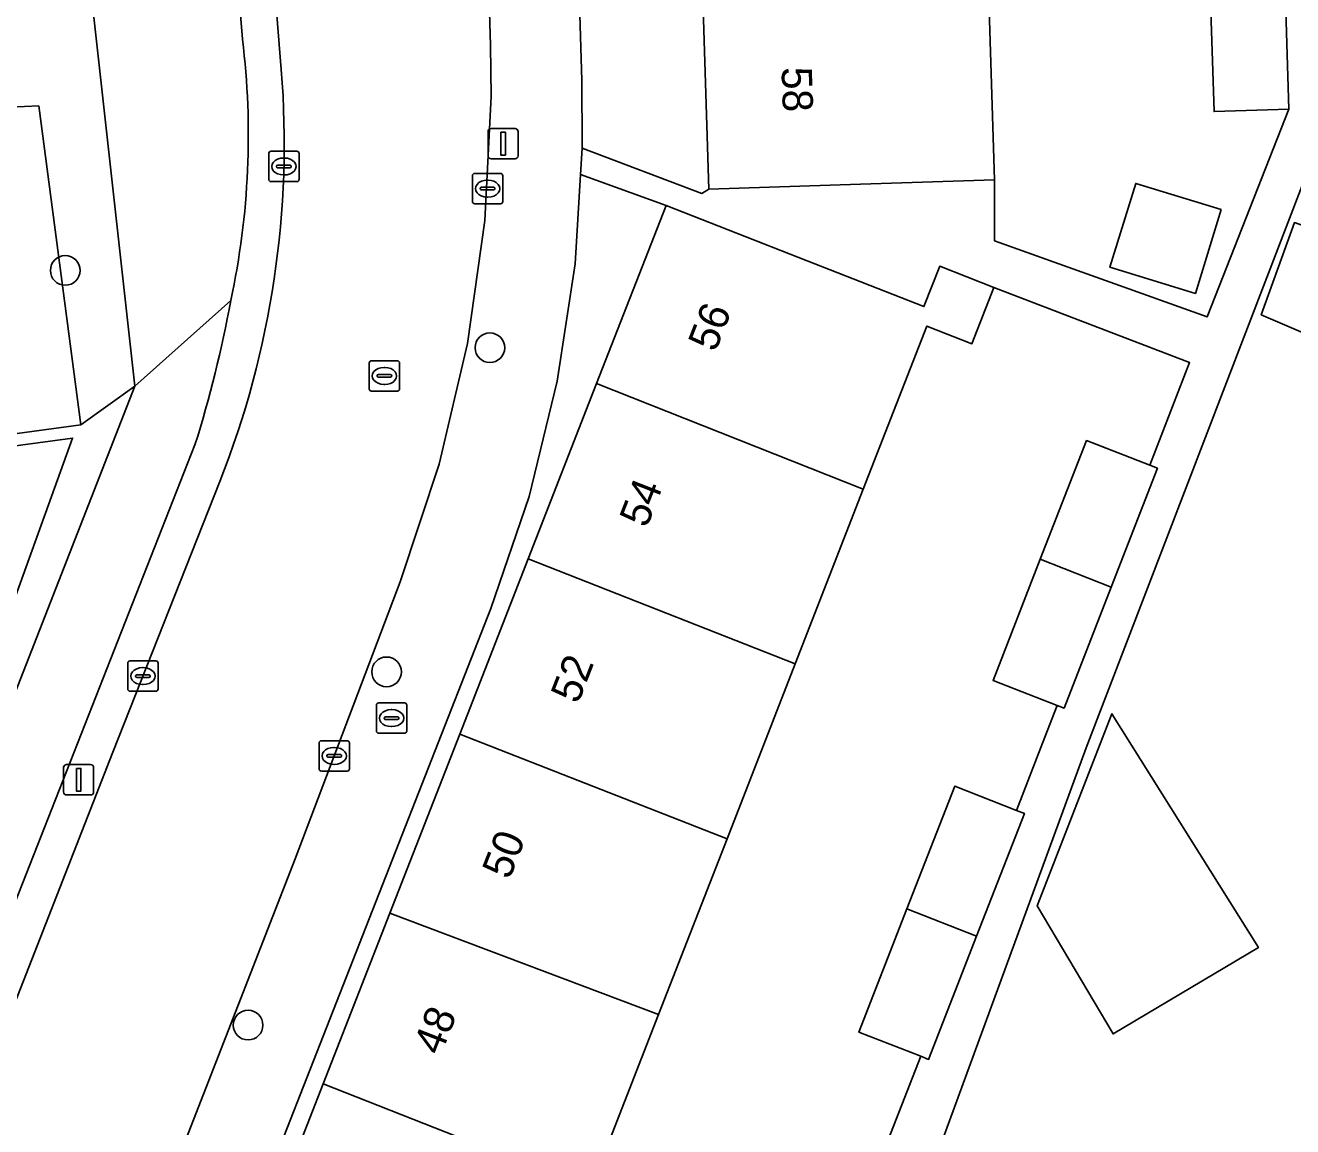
# Model space of a CAD drawing. Extents: x 161248 to 161848, y 384871 to 385383.
# Drawn here: x 161640.06 to 161681.85, y 385198.45 to 385234.77 of the extents above; entities that cross this region are included whole.
import ezdxf

# ---------------------------------------------------------------- set-up
doc = ezdxf.new("R2010")
doc.units = 0
for name, color, linetype in [('IMGEO_Boom', 7, 'Continuous'), ('IMGEO_Brandkraan', 7, 'Continuous'), ('IMGEO_Erf', 7, 'Continuous'), ('IMGEO_Groenvoorziening', 7, 'Continuous'), ('IMGEO_Haag', 7, 'Continuous'), ('IMGEO_Hek', 7, 'Continuous'), ('IMGEO_Kolk', 7, 'Continuous'), ('IMGEO_Lichtmast', 7, 'Continuous'), ('IMGEO_Pand', 7, 'Continuous'), ('IMGEO_Pand_nummerreeks', 7, 'Continuous'), ('IMGEO_Rijbaan_lokaal_open', 7, 'Continuous'), ('IMGEO_Rioolput', 7, 'Continuous'), ('IMGEO_Voetpad_open', 7, 'Continuous')]:
    doc.layers.add(name, color=color, linetype=linetype)

msp = doc.modelspace()

# ---------------------------------------------------------------- linework, layer by layer
at = {"layer": 'IMGEO_Boom'}
for centre in [(161641.377, 385226.686), (161655.378, 385224.138), (161651.972, 385213.449), (161647.406, 385201.8)]:
    msp.add_circle(centre, 0.489, dxfattribs=at)
at = {"layer": 'IMGEO_Brandkraan'}
for p, q in [((161651.637, 385211.498), (161651.637, 385212.35)), ((161651.712, 385212.424), (161652.564, 385212.424)), ((161652.125, 385212.204), (161652.15, 385212.204)), ((161652.638, 385212.35), (161652.638, 385211.498)), ((161651.896, 385211.918), (161651.896, 385211.93)), ((161652.334, 385211.881), (161651.936, 385211.881)), ((161651.939, 385211.967), (161652.337, 385211.967)), ((161652.38, 385211.93), (161652.38, 385211.918)), ((161652.564, 385211.424), (161651.712, 385211.424)), ((161652.148, 385211.644), (161652.123, 385211.644))]:
    msp.add_line(p, q, dxfattribs=at)
for points in [[(161651.637, 385211.498), (161651.637, 385212.35)], [(161651.712, 385212.424), (161652.564, 385212.424)], [(161652.638, 385212.35), (161652.638, 385211.498)], [(161652.564, 385211.424), (161651.712, 385211.424)]]:
    msp.add_lwpolyline(points, dxfattribs=at)
for centre, radius, start, end in [((161651.714, 385212.348), 0.0765, 91.552, 178.448), ((161651.714, 385212.348), 0.0765, 91.552, 178.448), ((161652.562, 385212.348), 0.0765, 1.552, 88.448), ((161652.562, 385212.348), 0.0765, 1.552, 88.448), ((161651.936, 385211.927), 0.0403, 85.8775, 175.7526), ((161651.933, 385211.917), 0.0366, 178.938, 274.7102), ((161652.337, 385211.924), 0.043, 264.8664, 352.4533), ((161652.341, 385211.929), 0.0386, 1.7309, 96.639), ((161651.714, 385211.5), 0.0765, 181.552, 268.448), ((161651.714, 385211.5), 0.0765, 181.552, 268.448), ((161652.562, 385211.5), 0.0765, 271.552, 358.448), ((161652.562, 385211.5), 0.0765, 271.552, 358.448)]:
    msp.add_arc(centre, radius, start, end, dxfattribs=at)
for centre, major_axis, ratio, start_param, end_param in [((161652.124, 385211.924), (-0.387, 0.002), 0.722429, 4.712389, 7.853982), ((161652.149, 385211.924), (-0.39, 0.002), 0.717154, 1.570796, 4.712389)]:
    msp.add_ellipse(centre, major_axis=major_axis, ratio=ratio, start_param=start_param, end_param=end_param, dxfattribs=at)
at = {"layer": 'IMGEO_Erf'}
for points in [[(161656.802, 385286.862), (161657.898, 385250), (161658.405, 385232.944), (161658.424, 385230.801), (161658.419, 385230.719), (161662.363, 385229.226), (161662.601, 385229.367), (161662.398, 385235.674), (161662.198, 385241.893), (161661.999, 385248.082), (161661.937, 385250), (161661.8, 385254.271), (161661.6, 385260.469)], [(161671.021, 385260.764), (161671.22, 385254.567), (161671.367, 385250), (161671.419, 385248.399), (161671.618, 385242.191), (161671.817, 385236.003), (161672.021, 385229.67), (161672.019, 385227.661), (161679.034, 385225.151), (161681.726, 385232.005), (161679.258, 385231.926), (161679.119, 385236.258), (161678.986, 385240.421), (161681.454, 385240.5), (161681.326, 385244.488), (161678.858, 385244.409), (161678.722, 385248.645), (161678.566, 385253.489), (161681.034, 385253.568), (161680.931, 385256.771)], [(161682.914, 385231.431), (161675.04, 385210.948), (161669.768, 385196.541)], [(161683.526, 385224.057), (161680.812, 385225.226), (161681.909, 385228.266)], [(161668.241, 385197.319), (161669.584, 385200.772), (161667.546, 385201.566), (161669.129, 385205.63), (161670.704, 385209.674), (161672.738, 385208.882), (161673.599, 385211.097), (161674.081, 385212.343), (161671.972, 385213.165), (161673.528, 385217.161), (161675.054, 385221.077), (161677.143, 385220.263), (161678.452, 385223.647), (161672, 385226.124), (161671.272, 385224.269), (161669.782, 385224.85), (161667.689, 385219.474), (161665.444, 385213.711), (161663.199, 385207.948), (161660.94, 385202.148), (161658.696, 385196.386)]]:
    msp.add_lwpolyline(points, dxfattribs=at)
for points in [[(161654.386, 385211.393), (161656.644, 385217.179), (161658.899, 385222.955), (161661.19, 385228.826), (161658.366, 385229.85), (161658.187, 385226.898), (161657.602, 385223.032), (161656.675, 385219.233), (161655.412, 385215.533), (161642.519, 385182.649), (161643.081, 385182.429), (161645.371, 385188.297), (161647.622, 385194.063), (161649.884, 385199.859), (161652.083, 385205.494)], [(161679.487, 385228.694), (161678.64, 385225.927), (161675.825, 385226.788), (161676.672, 385229.556)], [(161675.927, 385201.511), (161673.421, 385205.729), (161675.889, 385212.066), (161680.718, 385204.358)]]:
    msp.add_lwpolyline(points, close=True, dxfattribs=at)
at = {"layer": 'IMGEO_Groenvoorziening'}
for points in [[(161634.818, 385302.549), (161631.444, 385297.261), (161638.695, 385232.47), (161638.529, 385232.454), (161638.601, 385232.02), (161640.502, 385232.113), (161641.893, 385221.599), (161643.668, 385222.865)], [(161630.687, 385297.176), (161629.306, 385297.021), (161628.672, 385296.956), (161632.736, 385260.257), (161637.166, 385220.965), (161637.756, 385221.037), (161641.893, 385221.599), (161640.502, 385232.113), (161638.601, 385232.02), (161638.529, 385232.454), (161638.087, 385232.413), (161636.398, 385247.57), (161635.466, 385254.251)], [(161619.974, 385162.211), (161628.431, 385183.861), (161637.478, 385207.021), (161643.668, 385222.865), (161641.893, 385221.599), (161637.756, 385221.037), (161637.166, 385220.965), (161637.21, 385220.572), (161637.774, 385220.635), (161641.62, 385221.158), (161637.86, 385210.743), (161638.048, 385210.676), (161627.386, 385208.143), (161627.429, 385207.514), (161637.241, 385209.868), (161636.496, 385208.343), (161627.284, 385183.564), (161619.042, 385162.548), (161616.31, 385155.581), (161617.282, 385155.322)]]:
    msp.add_lwpolyline(points, close=True, dxfattribs=at)
for points in [[(161634.818, 385302.549), (161643.668, 385222.865), (161646.836, 385225.698)], [(161647.219, 385234.309), (161642.53, 385291.257), (161641.615, 385301.67)], [(161646.836, 385225.698), (161643.668, 385222.865), (161637.478, 385207.021), (161628.431, 385183.861), (161619.974, 385162.211), (161617.282, 385155.322), (161615.729, 385151.345), (161617.957, 385150.456), (161645.653, 385220.933)], [(161634.59, 385213.94), (161629.671, 385209.65), (161627.16, 385208.874), (161627.386, 385208.143), (161638.048, 385210.676), (161637.86, 385210.743), (161641.62, 385221.158)], [(161641.62, 385221.158), (161637.774, 385220.635), (161637.21, 385220.572), (161637.241, 385220.3)]]:
    msp.add_lwpolyline(points, dxfattribs=at)
for centre, radius, start, end in [((161621.461, 385231.141), 25.953, 347.8943, 7.0122), ((161607.698, 385232.885), 39.793, 342.5203, 349.594)]:
    msp.add_arc(centre, radius, start, end, dxfattribs=at)
at = {"layer": 'IMGEO_Haag'}
msp.add_lwpolyline([(161619.974, 385162.211), (161628.431, 385183.861), (161637.478, 385207.021), (161643.668, 385222.865), (161641.893, 385221.599), (161637.756, 385221.037), (161637.166, 385220.965), (161637.21, 385220.572), (161637.774, 385220.635), (161641.62, 385221.158), (161637.86, 385210.743), (161638.048, 385210.676), (161627.386, 385208.143), (161627.429, 385207.514), (161637.241, 385209.868), (161636.496, 385208.343), (161627.284, 385183.564), (161619.042, 385162.548), (161616.31, 385155.581), (161617.282, 385155.322)], close=True, dxfattribs=at)
at = {"layer": 'IMGEO_Hek'}
for points in [[(161634.818, 385302.549), (161643.668, 385222.865)], [(161643.668, 385222.865), (161637.478, 385207.021)]]:
    msp.add_lwpolyline(points, dxfattribs=at)
at = {"layer": 'IMGEO_Kolk'}
for p, q in [((161648.161, 385230.613), (161649.013, 385230.613)), ((161648.086, 385229.687), (161648.086, 385230.539)), ((161648.388, 385230.156), (161648.786, 385230.156)), ((161648.574, 385230.393), (161648.599, 385230.393)), ((161649.087, 385230.539), (161649.087, 385229.687)), ((161648.345, 385230.107), (161648.345, 385230.119)), ((161648.783, 385230.07), (161648.385, 385230.07)), ((161648.597, 385229.833), (161648.572, 385229.833)), ((161648.829, 385230.119), (161648.829, 385230.107)), ((161654.803, 385228.957), (161654.803, 385229.809)), ((161654.878, 385229.883), (161655.73, 385229.883)), ((161655.804, 385229.809), (161655.804, 385228.957)), ((161649.013, 385229.613), (161648.161, 385229.613)), ((161655.062, 385229.377), (161655.062, 385229.389)), ((161655.5, 385229.34), (161655.102, 385229.34)), ((161655.105, 385229.426), (161655.503, 385229.426)), ((161655.291, 385229.663), (161655.316, 385229.663)), ((161655.546, 385229.389), (161655.546, 385229.377)), ((161655.73, 385228.883), (161654.878, 385228.883)), ((161655.314, 385229.103), (161655.289, 385229.103)), ((161643.438, 385212.884), (161643.438, 385213.736)), ((161643.513, 385213.81), (161644.365, 385213.81)), ((161643.926, 385213.59), (161643.951, 385213.59)), ((161644.439, 385213.736), (161644.439, 385212.884)), ((161643.697, 385213.304), (161643.697, 385213.316)), ((161644.135, 385213.267), (161643.737, 385213.267)), ((161643.74, 385213.353), (161644.138, 385213.353)), ((161643.949, 385213.03), (161643.924, 385213.03)), ((161644.181, 385213.316), (161644.181, 385213.304)), ((161644.365, 385212.81), (161643.513, 385212.81)), ((161649.746, 385210.252), (161649.746, 385211.104)), ((161649.821, 385211.178), (161650.673, 385211.178)), ((161650.234, 385210.958), (161650.259, 385210.958)), ((161650.747, 385211.104), (161650.747, 385210.252)), ((161650.005, 385210.672), (161650.005, 385210.684)), ((161650.443, 385210.635), (161650.045, 385210.635)), ((161650.048, 385210.721), (161650.446, 385210.721)), ((161650.489, 385210.684), (161650.489, 385210.672)), ((161650.673, 385210.178), (161649.821, 385210.178)), ((161650.257, 385210.398), (161650.232, 385210.398))]:
    msp.add_line(p, q, dxfattribs=at)
for points in [[(161648.161, 385230.613), (161649.013, 385230.613)], [(161648.086, 385229.687), (161648.086, 385230.539)], [(161649.087, 385230.539), (161649.087, 385229.687)], [(161654.803, 385228.957), (161654.803, 385229.809)], [(161654.878, 385229.883), (161655.73, 385229.883)], [(161655.804, 385229.809), (161655.804, 385228.957)], [(161649.013, 385229.613), (161648.161, 385229.613)], [(161655.73, 385228.883), (161654.878, 385228.883)], [(161643.438, 385212.884), (161643.438, 385213.736)], [(161643.513, 385213.81), (161644.365, 385213.81)], [(161644.439, 385213.736), (161644.439, 385212.884)], [(161644.365, 385212.81), (161643.513, 385212.81)], [(161649.746, 385210.252), (161649.746, 385211.104)], [(161649.821, 385211.178), (161650.673, 385211.178)], [(161650.747, 385211.104), (161650.747, 385210.252)], [(161650.673, 385210.178), (161649.821, 385210.178)]]:
    msp.add_lwpolyline(points, dxfattribs=at)
for centre, radius, start, end in [((161648.163, 385230.537), 0.0765, 91.552, 178.448), ((161648.163, 385230.537), 0.0765, 91.552, 178.448), ((161649.011, 385230.537), 0.0765, 1.552, 88.448), ((161649.011, 385230.537), 0.0765, 1.552, 88.448), ((161648.385, 385230.116), 0.0403, 85.8775, 175.7526), ((161648.79, 385230.118), 0.0386, 1.7309, 96.639), ((161648.382, 385230.106), 0.0366, 178.938, 274.7102), ((161648.786, 385230.113), 0.043, 264.8664, 352.4533), ((161654.88, 385229.807), 0.0765, 91.552, 178.448), ((161654.88, 385229.807), 0.0765, 91.552, 178.448), ((161655.728, 385229.807), 0.0765, 1.552, 88.448), ((161655.728, 385229.807), 0.0765, 1.552, 88.448), ((161648.163, 385229.689), 0.0765, 181.552, 268.448), ((161648.163, 385229.689), 0.0765, 181.552, 268.448), ((161649.011, 385229.689), 0.0765, 271.552, 358.448), ((161649.011, 385229.689), 0.0765, 271.552, 358.448), ((161655.102, 385229.386), 0.0403, 85.8775, 175.7526), ((161655.099, 385229.376), 0.0366, 178.938, 274.7102), ((161655.503, 385229.383), 0.043, 264.8664, 352.4533), ((161655.507, 385229.388), 0.0386, 1.7309, 96.639), ((161654.88, 385228.959), 0.0765, 181.552, 268.448), ((161654.88, 385228.959), 0.0765, 181.552, 268.448), ((161655.728, 385228.959), 0.0765, 271.552, 358.448), ((161655.728, 385228.959), 0.0765, 271.552, 358.448), ((161643.515, 385213.734), 0.0765, 91.552, 178.448), ((161643.515, 385213.734), 0.0765, 91.552, 178.448), ((161644.363, 385213.734), 0.0765, 1.552, 88.448), ((161644.363, 385213.734), 0.0765, 1.552, 88.448), ((161643.737, 385213.313), 0.0403, 85.8775, 175.7526), ((161643.734, 385213.303), 0.0366, 178.938, 274.7102), ((161644.138, 385213.31), 0.043, 264.8664, 352.4533), ((161644.142, 385213.315), 0.0386, 1.7309, 96.639), ((161643.515, 385212.886), 0.0765, 181.552, 268.448), ((161643.515, 385212.886), 0.0765, 181.552, 268.448), ((161644.363, 385212.886), 0.0765, 271.552, 358.448), ((161644.363, 385212.886), 0.0765, 271.552, 358.448), ((161649.823, 385211.102), 0.0765, 91.552, 178.448), ((161649.823, 385211.102), 0.0765, 91.552, 178.448), ((161650.671, 385211.102), 0.0765, 1.552, 88.448), ((161650.671, 385211.102), 0.0765, 1.552, 88.448), ((161650.045, 385210.681), 0.0403, 85.8775, 175.7526), ((161650.042, 385210.671), 0.0366, 178.938, 274.7102), ((161650.446, 385210.678), 0.043, 264.8664, 352.4533), ((161650.45, 385210.683), 0.0386, 1.7309, 96.639), ((161649.823, 385210.254), 0.0765, 181.552, 268.448), ((161649.823, 385210.254), 0.0765, 181.552, 268.448), ((161650.671, 385210.254), 0.0765, 271.552, 358.448), ((161650.671, 385210.254), 0.0765, 271.552, 358.448)]:
    msp.add_arc(centre, radius, start, end, dxfattribs=at)
for centre, major_axis, ratio, start_param, end_param in [((161648.573, 385230.113), (-0.387, 0.002), 0.722429, 4.712389, 7.853982), ((161648.598, 385230.113), (-0.39, 0.002), 0.717154, 1.570796, 4.712389), ((161655.29, 385229.383), (-0.387, 0.002), 0.722429, 4.712389, 7.853982), ((161655.315, 385229.383), (-0.39, 0.002), 0.717154, 1.570796, 4.712389), ((161643.925, 385213.31), (-0.387, 0.002), 0.722429, 4.712389, 7.853982), ((161643.95, 385213.31), (-0.39, 0.002), 0.717154, 1.570796, 4.712389), ((161650.233, 385210.678), (-0.387, 0.002), 0.722429, 4.712389, 7.853982), ((161650.258, 385210.678), (-0.39, 0.002), 0.717154, 1.570796, 4.712389)]:
    msp.add_ellipse(centre, major_axis=major_axis, ratio=ratio, start_param=start_param, end_param=end_param, dxfattribs=at)
at = {"layer": 'IMGEO_Lichtmast'}
for p, q in [((161655.319, 385230.465), (161655.319, 385231.265)), ((161655.319, 385231.265), (161655.319, 385230.465)), ((161655.419, 385231.365), (161656.209, 385231.365)), ((161656.209, 385231.365), (161655.419, 385231.365)), ((161656.309, 385231.265), (161656.309, 385230.465)), ((161656.309, 385230.465), (161656.309, 385231.265)), ((161656.209, 385230.365), (161655.419, 385230.365)), ((161655.419, 385230.365), (161656.209, 385230.365)), ((161641.323, 385209.491), (161641.323, 385210.291)), ((161641.323, 385210.291), (161641.323, 385209.491)), ((161641.423, 385210.391), (161642.213, 385210.391)), ((161642.213, 385210.391), (161641.423, 385210.391)), ((161642.313, 385210.291), (161642.313, 385209.491)), ((161642.313, 385209.491), (161642.313, 385210.291)), ((161642.213, 385209.391), (161641.423, 385209.391)), ((161641.423, 385209.391), (161642.213, 385209.391))]:
    msp.add_line(p, q, dxfattribs=at)
for points in [[(161655.739, 385231.24), (161655.889, 385231.24), (161655.889, 385230.49), (161655.739, 385230.49), (161655.739, 385231.24)], [(161641.743, 385210.266), (161641.893, 385210.266), (161641.893, 385209.516), (161641.743, 385209.516), (161641.743, 385210.266)]]:
    msp.add_lwpolyline(points, dxfattribs=at)
for centre, start, end in [((161655.419, 385231.265), 90, 180), ((161655.419, 385231.265), 90, 180), ((161656.209, 385231.265), 0, 90), ((161656.209, 385231.265), 360, 90), ((161655.419, 385230.465), 180, 270), ((161655.419, 385230.465), 180, 270), ((161656.209, 385230.465), 270, 0), ((161656.209, 385230.465), 270, 0), ((161641.423, 385210.291), 90, 180), ((161641.423, 385210.291), 90, 180), ((161642.213, 385210.291), 0, 90), ((161642.213, 385210.291), 360, 90), ((161641.423, 385209.491), 180, 270), ((161641.423, 385209.491), 180, 270), ((161642.213, 385209.491), 270, 0), ((161642.213, 385209.491), 270, 0)]:
    msp.add_arc(centre, 0.1, start, end, dxfattribs=at)
at = {"layer": 'IMGEO_Pand'}
for points in [[(161662.398, 385235.674), (161662.601, 385229.367), (161667.599, 385229.528), (161672.021, 385229.67), (161671.817, 385236.003)], [(161681.587, 385236.344), (161679.119, 385236.258), (161679.258, 385231.926), (161681.726, 385232.005)], [(161679.487, 385228.694), (161676.672, 385229.556), (161675.825, 385226.788), (161678.64, 385225.927)], [(161665.845, 385227), (161661.19, 385228.826), (161658.899, 385222.955), (161667.689, 385219.474), (161669.782, 385224.85), (161671.272, 385224.269), (161672, 385226.124), (161670.213, 385226.825), (161669.69, 385225.492)], [(161684.683, 385227.265), (161681.909, 385228.266), (161680.812, 385225.226), (161683.526, 385224.057)], [(161665.444, 385213.711), (161667.689, 385219.474), (161658.899, 385222.955), (161656.644, 385217.179)], [(161677.143, 385220.263), (161675.054, 385221.077), (161673.528, 385217.161), (161675.861, 385216.238), (161677.391, 385220.166)], [(161656.644, 385217.179), (161654.386, 385211.393), (161663.199, 385207.948), (161665.444, 385213.711)], [(161675.861, 385216.238), (161673.528, 385217.161), (161671.972, 385213.165), (161674.081, 385212.343), (161674.309, 385212.254)], [(161675.889, 385212.066), (161673.421, 385205.729), (161675.927, 385201.511), (161680.718, 385204.358)], [(161660.94, 385202.148), (161663.199, 385207.948), (161654.386, 385211.393), (161652.083, 385205.494)], [(161672.738, 385208.882), (161670.704, 385209.674), (161669.129, 385205.63), (161671.426, 385204.732), (161673.002, 385208.779)], [(161652.083, 385205.494), (161649.884, 385199.859), (161658.696, 385196.386), (161660.94, 385202.148)], [(161671.426, 385204.732), (161669.129, 385205.63), (161667.546, 385201.566), (161669.584, 385200.772), (161669.844, 385200.671)], [(161656.448, 385190.614), (161658.696, 385196.386), (161649.884, 385199.859), (161647.622, 385194.063)]]:
    msp.add_lwpolyline(points, close=True, dxfattribs=at)
at = {"layer": 'IMGEO_Rijbaan_lokaal_open'}
msp.add_lwpolyline([(161646.477, 385219.731), (161642.948, 385210.8), (161635.004, 385190.489), (161641.438, 385187.982), (161648.956, 385207.28), (161652.424, 385216.415), (161653.708, 385220.298), (161654.641, 385224.281), (161655.214, 385228.331), (161655.423, 385232.416), (161655.402, 385234.118), (161654.91, 385250), (161654.892, 385250.594), (161647.135, 385250.394), (161647.167, 385250), (161648.501, 385233.307)], dxfattribs=at)
msp.add_arc((161618.19, 385230.887), 30.407, 338.4763, 4.5646, dxfattribs=at)
at = {"layer": 'IMGEO_Rioolput'}
for p, q in [((161651.4, 385222.78), (161651.4, 385223.632)), ((161651.475, 385223.706), (161652.327, 385223.706)), ((161651.888, 385223.486), (161651.913, 385223.486)), ((161652.401, 385223.632), (161652.401, 385222.78)), ((161651.659, 385223.2), (161651.659, 385223.212)), ((161652.097, 385223.163), (161651.699, 385223.163)), ((161651.702, 385223.249), (161652.1, 385223.249)), ((161652.143, 385223.212), (161652.143, 385223.2)), ((161652.327, 385222.706), (161651.475, 385222.706)), ((161651.911, 385222.926), (161651.886, 385222.926))]:
    msp.add_line(p, q, dxfattribs=at)
for points in [[(161651.4, 385222.78), (161651.4, 385223.632)], [(161651.475, 385223.706), (161652.327, 385223.706)], [(161652.401, 385223.632), (161652.401, 385222.78)], [(161652.327, 385222.706), (161651.475, 385222.706)]]:
    msp.add_lwpolyline(points, dxfattribs=at)
for centre, radius, start, end in [((161651.477, 385223.63), 0.0765, 91.552, 178.448), ((161651.477, 385223.63), 0.0765, 91.552, 178.448), ((161652.325, 385223.63), 0.0765, 1.552, 88.448), ((161652.325, 385223.63), 0.0765, 1.552, 88.448), ((161651.699, 385223.209), 0.0403, 85.8775, 175.7526), ((161651.696, 385223.199), 0.0366, 178.938, 274.7102), ((161652.1, 385223.206), 0.043, 264.8664, 352.4533), ((161652.104, 385223.211), 0.0386, 1.7309, 96.639), ((161651.477, 385222.782), 0.0765, 181.552, 268.448), ((161651.477, 385222.782), 0.0765, 181.552, 268.448), ((161652.325, 385222.782), 0.0765, 271.552, 358.448), ((161652.325, 385222.782), 0.0765, 271.552, 358.448)]:
    msp.add_arc(centre, radius, start, end, dxfattribs=at)
for centre, major_axis, ratio, start_param, end_param in [((161651.887, 385223.206), (-0.387, 0.002), 0.722429, 4.712389, 7.853982), ((161651.912, 385223.206), (-0.39, 0.002), 0.717154, 1.570796, 4.712389)]:
    msp.add_ellipse(centre, major_axis=major_axis, ratio=ratio, start_param=start_param, end_param=end_param, dxfattribs=at)
at = {"layer": 'IMGEO_Voetpad_open'}
for points in [[(161648.501, 385233.307), (161647.167, 385250), (161647.135, 385250.394), (161646.913, 385253.15), (161642.986, 385301.793), (161641.938, 385301.699), (161641.615, 385301.67), (161642.53, 385291.257), (161647.219, 385234.309)], [(161642.519, 385182.649), (161655.412, 385215.533), (161656.675, 385219.233), (161657.602, 385223.032), (161658.187, 385226.898), (161658.366, 385229.85), (161658.419, 385230.719), (161658.424, 385230.801), (161658.405, 385232.944), (161657.898, 385250), (161656.802, 385286.862)], [(161653.796, 385285.454), (161654.806, 385253.352), (161654.892, 385250.594), (161654.91, 385250), (161655.402, 385234.118), (161655.423, 385232.416), (161655.214, 385228.331), (161654.641, 385224.281), (161653.708, 385220.298), (161652.424, 385216.415), (161648.956, 385207.28), (161641.438, 385187.982)], [(161681.587, 385236.344), (161681.726, 385232.005), (161679.034, 385225.151), (161672.019, 385227.661), (161672.021, 385229.67), (161667.599, 385229.528), (161662.601, 385229.367), (161662.363, 385229.226), (161658.419, 385230.719), (161658.366, 385229.85), (161661.19, 385228.826), (161665.845, 385227), (161669.69, 385225.492), (161670.213, 385226.825), (161672, 385226.124), (161678.452, 385223.647), (161677.143, 385220.263), (161677.391, 385220.166), (161675.861, 385216.238), (161674.309, 385212.254), (161674.081, 385212.343), (161673.599, 385211.097), (161672.738, 385208.882), (161673.002, 385208.779), (161671.426, 385204.732), (161669.844, 385200.671), (161669.584, 385200.772), (161668.241, 385197.319)], [(161669.768, 385196.541), (161675.04, 385210.948), (161682.914, 385231.431)], [(161645.653, 385220.933), (161617.957, 385150.456), (161614.501, 385141.406), (161614.443, 385141.247), (161612.34, 385142.048), (161608.955, 385133.457), (161608.553, 385133.655), (161606.589, 385128.816), (161607.137, 385128.587), (161603.426, 385119.304), (161605.683, 385118.425), (161593.334, 385086.858)], [(161594.264, 385086.477), (161601.214, 385104.169), (161608.098, 385122.102), (161609.658, 385126.137), (161608.644, 385126.544), (161611.408, 385133.708), (161612.455, 385133.276), (161614.55, 385138.633), (161614.984, 385139.765), (161615.062, 385139.969), (161616.012, 385142.32), (161620.865, 385154.341), (161634.002, 385187.929), (161635.004, 385190.489), (161642.948, 385210.8), (161646.477, 385219.731)]]:
    msp.add_lwpolyline(points, dxfattribs=at)
for centre, radius, start, end in [((161621.461, 385231.141), 25.953, 347.8943, 7.0122), ((161618.19, 385230.887), 30.407, 338.4763, 4.5646), ((161607.698, 385232.885), 39.793, 342.5203, 349.594)]:
    msp.add_arc(centre, radius, start, end, dxfattribs=at)

# ---------------------------------------------------------------- texts
at = {"layer": 'IMGEO_Pand_nummerreeks'}
for s, rotation, p in [('58', 271.8432, (161664.993, 385233.382)), ('56', 68.6805, (161662.814, 385223.964)), ('54', 68.679, (161660.549, 385218.164)), ('52', 68.679, (161658.284, 385212.362)), ('50', 68.679, (161656.023, 385206.567)), ('48', 68.679, (161653.759, 385200.767))]:
    msp.add_text(s, height=1, rotation=rotation, dxfattribs=at).set_placement(p)

doc.saveas('drawing.dxf')
